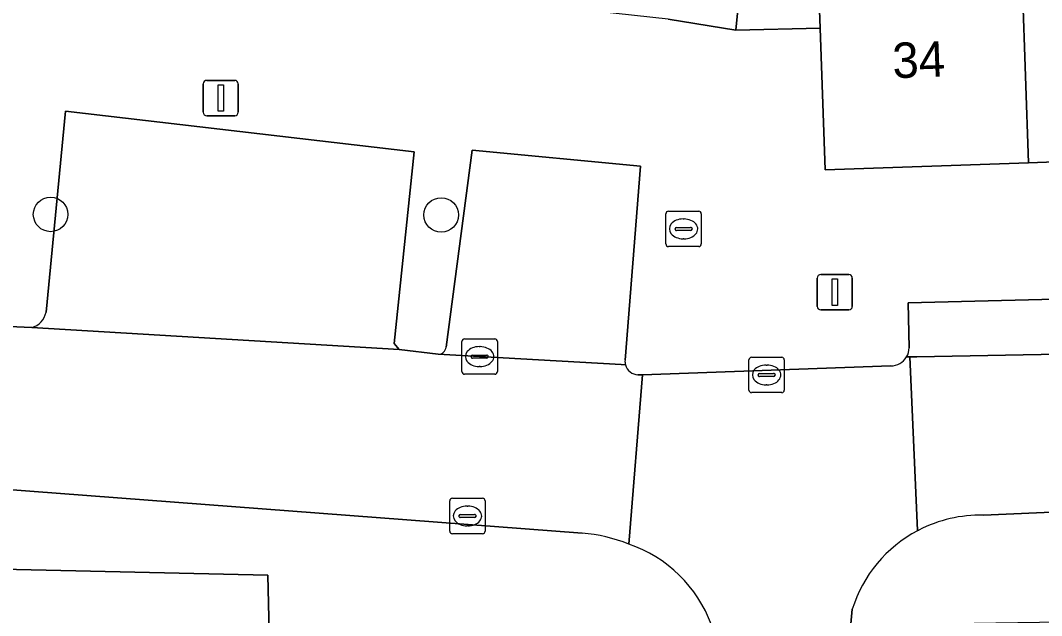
# Model space of a CAD drawing. Extents: x 162250 to 162661, y 380743 to 381606.
# Drawn here: x 162412.64 to 162441.49, y 380887.6 to 380904.42 of the extents above; entities that cross this region are included whole.
import ezdxf

# ---------------------------------------------------------------- set-up
doc = ezdxf.new("R2010")
doc.units = 0
for name, color, linetype in [('IMGEO_Boom', 7, 'Continuous'), ('IMGEO_Brandkraan', 7, 'Continuous'), ('IMGEO_Erf', 7, 'Continuous'), ('IMGEO_Kolk', 7, 'Continuous'), ('IMGEO_Lichtmast', 7, 'Continuous'), ('IMGEO_Muur', 7, 'Continuous'), ('IMGEO_Pand', 7, 'Continuous'), ('IMGEO_Pand_nummerreeks', 7, 'Continuous'), ('IMGEO_Parkeervlak_open', 7, 'Continuous'), ('IMGEO_Rijbaan_lokaal_open', 7, 'Continuous'), ('IMGEO_Rioolput', 7, 'Continuous'), ('IMGEO_Voetpad_open', 7, 'Continuous')]:
    doc.layers.add(name, color=color, linetype=linetype)

msp = doc.modelspace()

# ---------------------------------------------------------------- linework, layer by layer
at = {"layer": 'IMGEO_Boom'}
for centre in [(162413.492, 380898.94), (162424.526, 380898.923)]:
    msp.add_circle(centre, 0.489, dxfattribs=at)
at = {"layer": 'IMGEO_Brandkraan'}
for p, q in [((162430.947, 380899.03), (162431.799, 380899.03)), ((162430.872, 380898.104), (162430.872, 380898.956)), ((162431.36, 380898.81), (162431.385, 380898.81)), ((162431.873, 380898.956), (162431.873, 380898.104)), ((162431.131, 380898.524), (162431.131, 380898.536)), ((162431.569, 380898.487), (162431.171, 380898.487)), ((162431.174, 380898.573), (162431.572, 380898.573)), ((162431.615, 380898.536), (162431.615, 380898.524)), ((162431.383, 380898.25), (162431.358, 380898.25)), ((162431.799, 380898.03), (162430.947, 380898.03))]:
    msp.add_line(p, q, dxfattribs=at)
for points in [[(162430.947, 380899.03), (162431.799, 380899.03)], [(162430.872, 380898.104), (162430.872, 380898.956)], [(162431.873, 380898.956), (162431.873, 380898.104)], [(162431.799, 380898.03), (162430.947, 380898.03)]]:
    msp.add_lwpolyline(points, dxfattribs=at)
for centre, radius, start, end in [((162430.949, 380898.954), 0.0765, 91.552, 178.448), ((162430.949, 380898.954), 0.0765, 91.552, 178.448), ((162431.797, 380898.954), 0.0765, 1.552, 88.448), ((162431.797, 380898.954), 0.0765, 1.552, 88.448), ((162431.171, 380898.533), 0.0403, 85.8775, 175.7526), ((162431.168, 380898.523), 0.0366, 178.938, 274.7102), ((162431.572, 380898.53), 0.043, 264.8664, 352.4533), ((162431.576, 380898.535), 0.0386, 1.7309, 96.639), ((162430.949, 380898.106), 0.0765, 181.552, 268.448), ((162430.949, 380898.106), 0.0765, 181.552, 268.448), ((162431.797, 380898.106), 0.0765, 271.552, 358.448), ((162431.797, 380898.106), 0.0765, 271.552, 358.448)]:
    msp.add_arc(centre, radius, start, end, dxfattribs=at)
for centre, major_axis, ratio, start_param, end_param in [((162431.359, 380898.53), (-0.387, 0.002), 0.722429, 4.712389, 7.853982), ((162431.384, 380898.53), (-0.39, 0.002), 0.717154, 1.570796, 4.712389)]:
    msp.add_ellipse(centre, major_axis=major_axis, ratio=ratio, start_param=start_param, end_param=end_param, dxfattribs=at)
at = {"layer": 'IMGEO_Erf'}
msp.add_lwpolyline([(162424.129, 380931.154), (162423.925, 380928.883), (162429.192, 380928.41), (162429.372, 380930.417), (162431.292, 380930.245), (162433.329, 380930.062), (162433.125, 380927.791), (162437.23, 380927.423), (162437.411, 380928.719), (162440.422, 380928.299), (162440.134, 380926.23), (162437.122, 380926.65), (162437.064, 380926.236), (162435.037, 380926.435), (162434.36, 380919.549), (162436.701, 380919.296), (162436.25, 380915.129), (162433.95, 380915.378), (162432.846, 380904.146), (162435.233, 380904.199), (162435.113, 380907.548), (162440.858, 380907.752), (162446.482, 380907.953)], dxfattribs=at)
msp.add_lwpolyline([(162419.758, 380880.634), (162419.747, 380881.395), (162419.736, 380882.194), (162419.666, 380887.149), (162419.632, 380888.743), (162407.505, 380889.017), (162407.359, 380883.59), (162411.226, 380883.516), (162411.183, 380881.273), (162411.137, 380878.822), (162407.27, 380878.896), (162407.144, 380872.31), (162410.938, 380872.237), (162410.895, 380869.993), (162410.848, 380867.489), (162406.889, 380867.565), (162406.828, 380864.39), (162410.788, 380864.314), (162419.991, 380864.367), (162419.909, 380870.121), (162417.568, 380870.088), (162417.488, 380875.725), (162417.419, 380880.6)], close=True, dxfattribs=at)
at = {"layer": 'IMGEO_Kolk'}
for p, q in [((162425.111, 380894.497), (162425.111, 380895.349)), ((162425.186, 380895.423), (162426.038, 380895.423)), ((162426.112, 380895.349), (162426.112, 380894.497)), ((162425.413, 380894.966), (162425.811, 380894.966)), ((162425.599, 380895.203), (162425.624, 380895.203)), ((162425.37, 380894.917), (162425.37, 380894.929)), ((162425.808, 380894.88), (162425.41, 380894.88)), ((162425.854, 380894.929), (162425.854, 380894.917)), ((162426.038, 380894.423), (162425.186, 380894.423)), ((162425.622, 380894.643), (162425.597, 380894.643)), ((162424.842, 380890.919), (162425.694, 380890.919)), ((162424.767, 380889.993), (162424.767, 380890.845)), ((162425.255, 380890.699), (162425.28, 380890.699)), ((162425.768, 380890.845), (162425.768, 380889.993)), ((162425.026, 380890.413), (162425.026, 380890.425)), ((162425.464, 380890.376), (162425.066, 380890.376)), ((162425.069, 380890.462), (162425.467, 380890.462)), ((162425.51, 380890.425), (162425.51, 380890.413)), ((162425.278, 380890.139), (162425.253, 380890.139)), ((162425.694, 380889.919), (162424.842, 380889.919))]:
    msp.add_line(p, q, dxfattribs=at)
for points in [[(162425.111, 380894.497), (162425.111, 380895.349)], [(162425.186, 380895.423), (162426.038, 380895.423)], [(162426.112, 380895.349), (162426.112, 380894.497)], [(162426.038, 380894.423), (162425.186, 380894.423)], [(162424.842, 380890.919), (162425.694, 380890.919)], [(162424.767, 380889.993), (162424.767, 380890.845)], [(162425.768, 380890.845), (162425.768, 380889.993)], [(162425.694, 380889.919), (162424.842, 380889.919)]]:
    msp.add_lwpolyline(points, dxfattribs=at)
for centre, radius, start, end in [((162425.188, 380895.347), 0.0765, 91.552, 178.448), ((162425.188, 380895.347), 0.0765, 91.552, 178.448), ((162426.036, 380895.347), 0.0765, 1.552, 88.448), ((162426.036, 380895.347), 0.0765, 1.552, 88.448), ((162425.41, 380894.926), 0.0403, 85.8775, 175.7526), ((162425.815, 380894.928), 0.0386, 1.7309, 96.639), ((162425.407, 380894.916), 0.0366, 178.938, 274.7102), ((162425.811, 380894.923), 0.043, 264.8664, 352.4533), ((162425.188, 380894.499), 0.0765, 181.552, 268.448), ((162425.188, 380894.499), 0.0765, 181.552, 268.448), ((162426.036, 380894.499), 0.0765, 271.552, 358.448), ((162426.036, 380894.499), 0.0765, 271.552, 358.448), ((162424.844, 380890.843), 0.0765, 91.552, 178.448), ((162424.844, 380890.843), 0.0765, 91.552, 178.448), ((162425.692, 380890.843), 0.0765, 1.552, 88.448), ((162425.692, 380890.843), 0.0765, 1.552, 88.448), ((162425.066, 380890.422), 0.0403, 85.8775, 175.7526), ((162425.063, 380890.412), 0.0366, 178.938, 274.7102), ((162425.467, 380890.419), 0.043, 264.8664, 352.4533), ((162425.471, 380890.424), 0.0386, 1.7309, 96.639), ((162424.844, 380889.995), 0.0765, 181.552, 268.448), ((162424.844, 380889.995), 0.0765, 181.552, 268.448), ((162425.692, 380889.995), 0.0765, 271.552, 358.448), ((162425.692, 380889.995), 0.0765, 271.552, 358.448)]:
    msp.add_arc(centre, radius, start, end, dxfattribs=at)
for centre, major_axis, ratio, start_param, end_param in [((162425.598, 380894.923), (-0.387, 0.002), 0.722429, 4.712389, 7.853982), ((162425.623, 380894.923), (-0.39, 0.002), 0.717154, 1.570796, 4.712389), ((162425.254, 380890.419), (-0.387, 0.002), 0.722429, 4.712389, 7.853982), ((162425.279, 380890.419), (-0.39, 0.002), 0.717154, 1.570796, 4.712389)]:
    msp.add_ellipse(centre, major_axis=major_axis, ratio=ratio, start_param=start_param, end_param=end_param, dxfattribs=at)
at = {"layer": 'IMGEO_Lichtmast'}
for p, q in [((162417.802, 380901.827), (162417.802, 380902.627)), ((162417.802, 380902.627), (162417.802, 380901.827)), ((162417.902, 380902.727), (162418.692, 380902.727)), ((162418.692, 380902.727), (162417.902, 380902.727)), ((162418.792, 380902.627), (162418.792, 380901.827)), ((162418.792, 380901.827), (162418.792, 380902.627)), ((162418.692, 380901.727), (162417.902, 380901.727)), ((162417.902, 380901.727), (162418.692, 380901.727)), ((162435.15, 380896.34), (162435.15, 380897.14)), ((162435.15, 380897.14), (162435.15, 380896.34)), ((162435.25, 380897.24), (162436.04, 380897.24)), ((162436.04, 380897.24), (162435.25, 380897.24)), ((162436.14, 380897.14), (162436.14, 380896.34)), ((162436.14, 380896.34), (162436.14, 380897.14)), ((162436.04, 380896.24), (162435.25, 380896.24)), ((162435.25, 380896.24), (162436.04, 380896.24))]:
    msp.add_line(p, q, dxfattribs=at)
for points in [[(162418.222, 380902.602), (162418.372, 380902.602), (162418.372, 380901.852), (162418.222, 380901.852), (162418.222, 380902.602)], [(162435.57, 380897.115), (162435.72, 380897.115), (162435.72, 380896.365), (162435.57, 380896.365), (162435.57, 380897.115)]]:
    msp.add_lwpolyline(points, dxfattribs=at)
for centre, start, end in [((162417.902, 380902.627), 90, 180), ((162417.902, 380902.627), 90, 180), ((162418.692, 380902.627), 0, 90), ((162418.692, 380902.627), 360, 90), ((162417.902, 380901.827), 180, 270), ((162417.902, 380901.827), 180, 270), ((162418.692, 380901.827), 270, 0), ((162418.692, 380901.827), 270, 0), ((162435.25, 380897.14), 90, 180), ((162435.25, 380897.14), 90, 180), ((162436.04, 380897.14), 0, 90), ((162436.04, 380897.14), 360, 90), ((162435.25, 380896.34), 180, 270), ((162435.25, 380896.34), 180, 270), ((162436.04, 380896.34), 270, 0), ((162436.04, 380896.34), 270, 0)]:
    msp.add_arc(centre, 0.1, start, end, dxfattribs=at)
at = {"layer": 'IMGEO_Muur'}
msp.add_lwpolyline([(162419.632, 380888.743), (162407.505, 380889.01)], dxfattribs=at)
at = {"layer": 'IMGEO_Pand'}
for points in [[(162446.482, 380907.953), (162440.858, 380907.752), (162441.119, 380900.4), (162446.741, 380900.601)], [(162440.858, 380907.752), (162435.113, 380907.548), (162435.233, 380904.199), (162435.376, 380900.195), (162441.119, 380900.4)]]:
    msp.add_lwpolyline(points, close=True, dxfattribs=at)
at = {"layer": 'IMGEO_Parkeervlak_open'}
for points in [[(162423.76, 380900.705), (162413.912, 380901.856), (162413.364, 380896.177)], [(162430.156, 380900.302), (162425.402, 380900.757), (162424.666, 380895.189)], [(162412.957, 380895.742), (162423.336, 380895.125), (162423.198, 380895.293), (162423.76, 380900.705)], [(162429.718, 380894.818), (162430.156, 380900.302)], [(162449.038, 380896.722), (162437.714, 380896.437), (162437.746, 380895.167)], [(162424.441, 380894.987), (162429.611, 380894.7), (162429.729, 380894.693)], [(162437.673, 380894.913), (162437.76, 380894.915), (162437.959, 380894.918), (162449.487, 380895.131)]]:
    msp.add_lwpolyline(points, dxfattribs=at)
for centre, radius, start, end in [((162412.805, 380896.292), 0.57, 285.4296, 348.3797), ((162424.437, 380895.218), 0.231, 271.0641, 352.7695), ((162437.231, 380895.178), 0.515, 329.0995, 358.831), ((162430.076, 380894.787), 0.359, 174.9684, 195.0898)]:
    msp.add_arc(centre, radius, start, end, dxfattribs=at)
at = {"layer": 'IMGEO_Rijbaan_lokaal_open'}
for points in [[(162495.523, 380895.578), (162495.975, 380895.635), (162500, 380896.091), (162505.08, 380896.666), (162514.767, 380897.736), (162516.124, 380897.889), (162516.326, 380897.912), (162515.784, 380902.231), (162515.59, 380902.21), (162511.929, 380901.805), (162500, 380900.419), (162492.727, 380899.574), (162479.093, 380898.117), (162475.588, 380895.901), (162475.389, 380895.823), (162451.796, 380895.213), (162449.487, 380895.131), (162437.959, 380894.918), (162437.76, 380894.915), (162437.985, 380890.004), (162438.016, 380890.02)], [(162429.729, 380894.693), (162429.611, 380894.7), (162424.441, 380894.987), (162423.336, 380895.125), (162412.957, 380895.742), (162412.32, 380895.776), (162400.423, 380896.635), (162389.579, 380897.463), (162385.866, 380897.778), (162385.826, 380897.783), (162385.279, 380893.239)], [(162437.226, 380894.66), (162430.215, 380894.411), (162429.827, 380889.625)], [(162437.76, 380894.915), (162437.673, 380894.913)], [(162437.985, 380890.004), (162437.76, 380894.915)], [(162429.827, 380889.625), (162430.215, 380894.411)], [(162430.215, 380894.411), (162430.085, 380894.406)], [(162385.412, 380893.167), (162398.903, 380892.186), (162428.509, 380889.93)], [(162439.842, 380890.44), (162444.978, 380890.665), (162455.661, 380890.851), (162457.816, 380890.926), (162463.857, 380891.137), (162468.515, 380891.299), (162483.523, 380891.833)], [(162432.392, 380885.847), (162432.406, 380885.017), (162432.411, 380884.867), (162435.971, 380884.953), (162435.97, 380885.099), (162435.962, 380886.142), (162436.092, 380887.359), (162436.094, 380887.375), (162436.137, 380887.782)]]:
    msp.add_lwpolyline(points, dxfattribs=at)
for centre, radius, start, end in [((162430.098, 380894.786), 0.38, 194.1494, 268.1005), ((162437.228, 380895.177), 0.517, 269.731, 329.2884), ((162439.75, 380886.66), 3.781, 88.6074, 117.2993), ((162428.171, 380885.468), 4.475, 68.2765, 85.6645), ((162439.751, 380886.656), 3.785, 117.8063, 162.6943), ((162428.588, 380886.025), 3.807, 20.315, 71.0026)]:
    msp.add_arc(centre, radius, start, end, dxfattribs=at)
at = {"layer": 'IMGEO_Rioolput'}
for p, q in [((162433.217, 380893.977), (162433.217, 380894.829)), ((162433.292, 380894.903), (162434.144, 380894.903)), ((162433.705, 380894.683), (162433.73, 380894.683)), ((162434.218, 380894.829), (162434.218, 380893.977)), ((162433.476, 380894.397), (162433.476, 380894.409)), ((162433.519, 380894.446), (162433.917, 380894.446)), ((162433.96, 380894.409), (162433.96, 380894.397)), ((162433.914, 380894.36), (162433.516, 380894.36)), ((162433.728, 380894.123), (162433.703, 380894.123)), ((162434.144, 380893.903), (162433.292, 380893.903))]:
    msp.add_line(p, q, dxfattribs=at)
for points in [[(162433.217, 380893.977), (162433.217, 380894.829)], [(162433.292, 380894.903), (162434.144, 380894.903)], [(162434.218, 380894.829), (162434.218, 380893.977)], [(162434.144, 380893.903), (162433.292, 380893.903)]]:
    msp.add_lwpolyline(points, dxfattribs=at)
for centre, radius, start, end in [((162433.294, 380894.827), 0.0765, 91.552, 178.448), ((162433.294, 380894.827), 0.0765, 91.552, 178.448), ((162434.142, 380894.827), 0.0765, 1.552, 88.448), ((162434.142, 380894.827), 0.0765, 1.552, 88.448), ((162433.516, 380894.406), 0.0403, 85.8775, 175.7526), ((162433.513, 380894.396), 0.0366, 178.938, 274.7102), ((162433.917, 380894.403), 0.043, 264.8664, 352.4533), ((162433.921, 380894.408), 0.0386, 1.7309, 96.639), ((162433.294, 380893.979), 0.0765, 181.552, 268.448), ((162433.294, 380893.979), 0.0765, 181.552, 268.448), ((162434.142, 380893.979), 0.0765, 271.552, 358.448), ((162434.142, 380893.979), 0.0765, 271.552, 358.448)]:
    msp.add_arc(centre, radius, start, end, dxfattribs=at)
for centre, major_axis, ratio, start_param, end_param in [((162433.704, 380894.403), (-0.387, 0.002), 0.722429, 4.712389, 7.853982), ((162433.729, 380894.403), (-0.39, 0.002), 0.717154, 1.570796, 4.712389)]:
    msp.add_ellipse(centre, major_axis=major_axis, ratio=ratio, start_param=start_param, end_param=end_param, dxfattribs=at)
at = {"layer": 'IMGEO_Voetpad_open'}
for points in [[(162430.939, 380904.454), (162432.846, 380904.146), (162433.95, 380915.378)], [(162446.741, 380900.601), (162441.119, 380900.4), (162435.376, 380900.195), (162435.233, 380904.199), (162432.846, 380904.146), (162430.939, 380904.454), (162424.628, 380905.15), (162418.77, 380905.796), (162412.864, 380906.447), (162406.649, 380907.132), (162403.615, 380907.534), (162403.427, 380905.895), (162390.97, 380907.322), (162391.079, 380908.948), (162388.264, 380909.325), (162387.886, 380906.066), (162387.38, 380902.085), (162303.756, 380911.805), (162301.694, 380912.045), (162277.054, 380914.909), (162276.814, 380911.134)], [(162413.364, 380896.177), (162413.912, 380901.856), (162423.76, 380900.705), (162423.198, 380895.293), (162423.336, 380895.125), (162424.441, 380894.987)], [(162424.666, 380895.189), (162425.402, 380900.757), (162430.156, 380900.302), (162429.718, 380894.818)], [(162437.746, 380895.167), (162437.714, 380896.437), (162449.038, 380896.722), (162449.178, 380895.542)], [(162412.32, 380895.776), (162412.957, 380895.742)], [(162430.085, 380894.406), (162430.215, 380894.411), (162437.226, 380894.66)], [(162428.509, 380889.93), (162398.903, 380892.186)], [(162483.523, 380891.833), (162468.515, 380891.299), (162463.857, 380891.137), (162463.872, 380890.638), (162457.831, 380890.427), (162457.816, 380890.926), (162455.661, 380890.851), (162444.978, 380890.665), (162439.842, 380890.44)], [(162438.016, 380890.02), (162437.985, 380890.004)], [(162380.466, 380889.43), (162381.368, 380889.373), (162382.837, 380889.454), (162385.869, 380889.237), (162393.187, 380888.744), (162393.282, 380889.634), (162405.312, 380889.067), (162405.485, 380889.063), (162407.505, 380889.017), (162419.632, 380888.743), (162419.666, 380887.149), (162427.019, 380887.254), (162428.539, 380887.298), (162432.158, 380887.347)], [(162436.137, 380887.782), (162436.094, 380887.375), (162438.964, 380887.383), (162442.046, 380887.428), (162449.389, 380887.538), (162449.36, 380888.532), (162461.426, 380888.942), (162463.383, 380889.008), (162463.611, 380889.016), (162473.498, 380889.596), (162475.764, 380889.728), (162475.802, 380888.955), (162482.75, 380889.328), (162484.236, 380889.431), (162487.87, 380889.579)]]:
    msp.add_lwpolyline(points, dxfattribs=at)
for centre, radius, start, end in [((162412.805, 380896.292), 0.57, 285.4296, 348.3797), ((162424.437, 380895.218), 0.231, 271.0641, 352.7695), ((162437.231, 380895.178), 0.515, 329.0995, 358.831), ((162430.076, 380894.787), 0.359, 174.9684, 195.0898), ((162430.098, 380894.786), 0.38, 194.1494, 268.1005), ((162437.228, 380895.177), 0.517, 269.731, 329.2884), ((162439.75, 380886.66), 3.781, 88.6074, 117.2993), ((162428.171, 380885.468), 4.475, 68.2765, 85.6645), ((162439.751, 380886.656), 3.785, 117.8063, 162.6943), ((162428.588, 380886.025), 3.807, 20.315, 71.0026)]:
    msp.add_arc(centre, radius, start, end, dxfattribs=at)

# ---------------------------------------------------------------- texts
at = {"layer": 'IMGEO_Pand_nummerreeks'}
msp.add_text('34', height=1, rotation=2.0437, dxfattribs=at).set_placement((162437.289, 380902.785))

doc.saveas('drawing.dxf')
